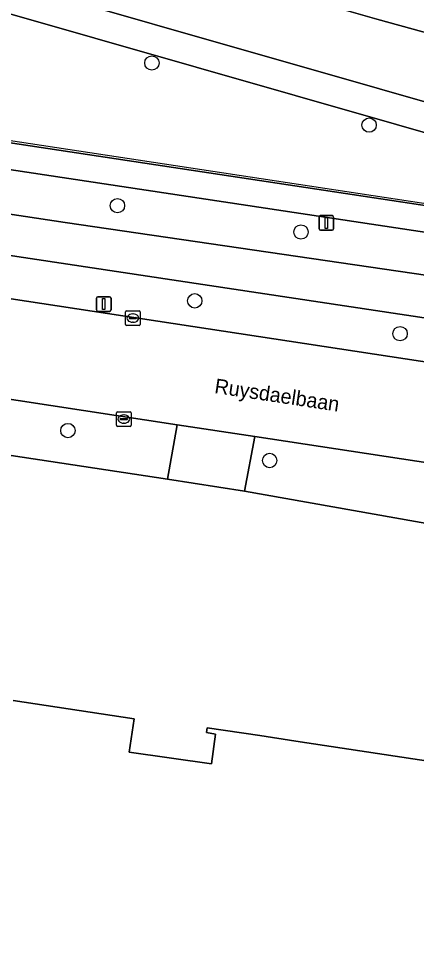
# Model space of a CAD drawing. Extents: x 163008 to 163854, y 382777 to 383982.
# Drawn here: x 163583.3 to 163610.4, y 382929.1 to 382991.6 of the extents above; entities that cross this region are included whole.
import ezdxf

# ---------------------------------------------------------------- set-up
doc = ezdxf.new("R2010")
doc.units = 0
for name, color, linetype in [('IMGEO_Berm_groen', 7, 'Continuous'), ('IMGEO_Boom', 7, 'Continuous'), ('IMGEO_Erf', 7, 'Continuous'), ('IMGEO_Fietspad_gesloten', 7, 'Continuous'), ('IMGEO_Groenvoorziening', 7, 'Continuous'), ('IMGEO_Hek', 7, 'Continuous'), ('IMGEO_Kolk', 7, 'Continuous'), ('IMGEO_Lichtmast', 7, 'Continuous'), ('IMGEO_Openbare_ruimte_label', 7, 'Continuous'), ('IMGEO_Pand', 7, 'Continuous'), ('IMGEO_Rijbaan_lokaal_gesloten', 7, 'Continuous'), ('IMGEO_Voetpad_gesloten', 7, 'Continuous'), ('IMGEO_Voetpad_open', 7, 'Continuous')]:
    doc.layers.add(name, color=color, linetype=linetype)

msp = doc.modelspace()

# ---------------------------------------------------------------- linework, layer by layer
at = {"layer": 'IMGEO_Berm_groen'}
for points in [[(163543.424, 382987.221), (163544.618, 382984.04), (163586.506, 382977.714), (163617.09, 382973.246)], [(163636.061, 382977.511), (163623.611, 382975.155), (163543.424, 382987.221)], [(163613.517, 382970.829), (163535.899, 382982.51), (163535.102, 382981.749), (163534.742, 382980.793)], [(163535.444, 382979.722), (163617.533, 382967.225), (163620.509, 382966.927)]]:
    msp.add_lwpolyline(points, dxfattribs=at)
at = {"layer": 'IMGEO_Boom'}
for centre in [(163592.412, 382988.557), (163607.198, 382984.331), (163590.07, 382978.854), (163602.56, 382977.06), (163595.331, 382972.38), (163609.302, 382970.147), (163586.696, 382963.558), (163600.426, 382961.521)]:
    msp.add_circle(centre, 0.489, dxfattribs=at)
at = {"layer": 'IMGEO_Erf'}
msp.add_lwpolyline([(163582.963, 382945.196), (163591.206, 382943.949), (163590.876, 382941.687), (163596.466, 382940.9), (163596.75, 382942.917), (163596.12, 382943.015), (163596.147, 382943.182), (163596.173, 382943.346), (163599.763, 382942.813), (163602.213, 382942.44), (163612.574, 382940.867), (163614.959, 382956.568), (163598.719, 382959.447), (163593.467, 382960.242), (163569.919, 382963.81)], dxfattribs=at)
at = {"layer": 'IMGEO_Fietspad_gesloten'}
for points in [[(163617.09, 382973.246), (163586.506, 382977.714), (163544.618, 382984.04), (163541.477, 382984.514), (163486.6, 382992.801), (163428.914, 383001.629), (163426.083, 383002.018), (163341.665, 383014.986), (163340.004, 383015.426), (163335.408, 383017.05), (163332.11, 383018.101), (163328.736, 383018.876), (163327.116, 383019.173), (163322.281, 383020.078), (163261.942, 383031.619), (163259.432, 383032.112), (163254.513, 383033.076), (163252.6, 383033.489), (163238.283, 383036.725), (163237.872, 383034.497), (163244.23, 383033.069)], [(163534.742, 382980.793), (163535.102, 382981.749), (163535.899, 382982.51), (163613.517, 382970.829)]]:
    msp.add_lwpolyline(points, dxfattribs=at)
at = {"layer": 'IMGEO_Groenvoorziening'}
for points in [[(163500, 383017.548), (163439.987, 383034.274), (163435.674, 383035.631), (163434.243, 383033.983), (163436.817, 383033.173), (163439.417, 383032.355), (163499.457, 383015.622), (163561.236, 382998.076), (163622.699, 382980.484), (163631.052, 382978.35), (163636.077, 382979.286), (163633.521, 382979.785), (163623.223, 382982.416), (163561.785, 383000)], [(163499.457, 383015.622), (163439.417, 383032.355), (163436.817, 383033.173), (163442.951, 383020.615), (163443.083, 383020.345), (163541.493, 382992.365), (163542.689, 382989.179), (163623.595, 382976.962), (163631.052, 382978.35), (163622.699, 382980.484), (163561.236, 382998.076)]]:
    msp.add_lwpolyline(points, close=True, dxfattribs=at)
for points in [[(163561.785, 383000), (163623.223, 382982.416), (163633.521, 382979.785), (163636.077, 382979.286), (163638.392, 382978.834), (163642.423, 382978.483), (163647.102, 382978.579), (163650.066, 382978.92), (163656.453, 382980.396), (163662.351, 382982.342), (163669.098, 382985.724), (163676.763, 382991.276), (163678.367, 382992.808)], [(163666.166, 382989.469), (163662.331, 382987.347), (163659.714, 382986.261), (163657.869, 382985.594), (163655.925, 382985.108), (163655.31, 382984.883), (163654.322, 382984.596), (163652.784, 382984.314), (163651.707, 382984.043), (163650.806, 382983.945), (163649.375, 382983.674), (163648.571, 382983.52), (163646.556, 382983.428), (163645.295, 382983.428), (163641.035, 382983.428), (163636.396, 382983.831), (163634.386, 382984.269), (163631.243, 382984.903), (163630.027, 382985.162), (163626.11, 382986.382), (163625.057, 382986.692), (163621.804, 382987.65), (163607.732, 382991.53), (163595.01, 382995.175)]]:
    msp.add_lwpolyline(points, dxfattribs=at)
at = {"layer": 'IMGEO_Hek'}
for points in [[(163636.077, 382979.286), (163633.521, 382979.785), (163623.223, 382982.416), (163561.785, 383000), (163500, 383017.548), (163439.987, 383034.274), (163435.674, 383035.631)], [(163542.58, 382989.38), (163614.059, 382978.551), (163617.025, 382978.102), (163623.63, 382977.101)]]:
    msp.add_lwpolyline(points, dxfattribs=at)
at = {"layer": 'IMGEO_Kolk'}
for p, q in [((163590.619, 382970.78), (163590.619, 382971.632)), ((163590.694, 382971.706), (163591.546, 382971.706)), ((163591.107, 382971.486), (163591.132, 382971.486)), ((163591.62, 382971.632), (163591.62, 382970.78)), ((163591.546, 382970.706), (163590.694, 382970.706)), ((163590.878, 382971.2), (163590.878, 382971.212)), ((163591.316, 382971.163), (163590.918, 382971.163)), ((163590.921, 382971.249), (163591.319, 382971.249)), ((163591.13, 382970.926), (163591.105, 382970.926)), ((163591.362, 382971.212), (163591.362, 382971.2)), ((163590.005, 382963.914), (163590.005, 382964.766)), ((163590.08, 382964.84), (163590.932, 382964.84)), ((163590.493, 382964.62), (163590.518, 382964.62)), ((163591.006, 382964.766), (163591.006, 382963.914)), ((163590.932, 382963.84), (163590.08, 382963.84)), ((163590.264, 382964.334), (163590.264, 382964.346)), ((163590.702, 382964.297), (163590.304, 382964.297)), ((163590.307, 382964.383), (163590.705, 382964.383)), ((163590.516, 382964.06), (163590.491, 382964.06)), ((163590.748, 382964.346), (163590.748, 382964.334))]:
    msp.add_line(p, q, dxfattribs=at)
for points in [[(163590.619, 382970.78), (163590.619, 382971.632)], [(163590.694, 382971.706), (163591.546, 382971.706)], [(163591.62, 382971.632), (163591.62, 382970.78)], [(163591.546, 382970.706), (163590.694, 382970.706)], [(163590.005, 382963.914), (163590.005, 382964.766)], [(163590.08, 382964.84), (163590.932, 382964.84)], [(163591.006, 382964.766), (163591.006, 382963.914)], [(163590.932, 382963.84), (163590.08, 382963.84)]]:
    msp.add_lwpolyline(points, dxfattribs=at)
for centre, radius, start, end in [((163590.696, 382971.63), 0.0765, 91.55205, 178.44795), ((163590.696, 382971.63), 0.0765, 91.55205, 178.44795), ((163591.544, 382971.63), 0.0765, 1.55205, 88.44795), ((163591.544, 382971.63), 0.0765, 1.55205, 88.44795), ((163590.696, 382970.782), 0.0765, 181.55205, 268.44795), ((163590.696, 382970.782), 0.0765, 181.55205, 268.44795), ((163590.918, 382971.209), 0.0403, 85.87752, 175.75265), ((163590.915, 382971.199), 0.0366, 178.93798, 274.71019), ((163591.319, 382971.206), 0.043, 264.86636, 352.45326), ((163591.323, 382971.211), 0.0386, 1.73085, 96.63898), ((163591.544, 382970.782), 0.0765, 271.55205, 358.44795), ((163591.544, 382970.782), 0.0765, 271.55205, 358.44795), ((163590.082, 382964.764), 0.0765, 91.55205, 178.44795), ((163590.082, 382964.764), 0.0765, 91.55205, 178.44795), ((163590.93, 382964.764), 0.0765, 1.55205, 88.44795), ((163590.93, 382964.764), 0.0765, 1.55205, 88.44795), ((163590.082, 382963.916), 0.0765, 181.55205, 268.44795), ((163590.082, 382963.916), 0.0765, 181.55205, 268.44795), ((163590.304, 382964.343), 0.0403, 85.87752, 175.75265), ((163590.301, 382964.333), 0.0366, 178.93798, 274.71019), ((163590.705, 382964.34), 0.043, 264.86636, 352.45326), ((163590.709, 382964.345), 0.0386, 1.73085, 96.63898), ((163590.93, 382963.916), 0.0765, 271.55205, 358.44795), ((163590.93, 382963.916), 0.0765, 271.55205, 358.44795)]:
    msp.add_arc(centre, radius, start, end, dxfattribs=at)
for centre, major_axis, ratio, start_param, end_param in [((163591.106, 382971.206), (-0.387, 0.002), 0.722429, 4.712389, 7.853982), ((163591.131, 382971.206), (-0.39, 0.002), 0.717154, 1.570796, 4.712389), ((163590.492, 382964.34), (-0.387, 0.002), 0.722429, 4.712389, 7.853982), ((163590.517, 382964.34), (-0.39, 0.002), 0.717154, 1.570796, 4.712389)]:
    msp.add_ellipse(centre, major_axis=major_axis, ratio=ratio, start_param=start_param, end_param=end_param, dxfattribs=at)
at = {"layer": 'IMGEO_Lichtmast'}
for p, q in [((163603.79, 382977.277), (163603.79, 382978.077)), ((163603.79, 382978.077), (163603.79, 382977.277)), ((163603.89, 382978.177), (163604.68, 382978.177)), ((163604.68, 382978.177), (163603.89, 382978.177)), ((163604.78, 382978.077), (163604.78, 382977.277)), ((163604.78, 382977.277), (163604.78, 382978.077)), ((163604.68, 382977.177), (163603.89, 382977.177)), ((163603.89, 382977.177), (163604.68, 382977.177)), ((163588.643, 382971.763), (163588.643, 382972.563)), ((163588.643, 382972.563), (163588.643, 382971.763)), ((163588.743, 382972.663), (163589.533, 382972.663)), ((163589.533, 382972.663), (163588.743, 382972.663)), ((163589.633, 382972.563), (163589.633, 382971.763)), ((163589.633, 382971.763), (163589.633, 382972.563)), ((163589.533, 382971.663), (163588.743, 382971.663)), ((163588.743, 382971.663), (163589.533, 382971.663))]:
    msp.add_line(p, q, dxfattribs=at)
for points in [[(163604.21, 382978.052), (163604.36, 382978.052), (163604.36, 382977.302), (163604.21, 382977.302), (163604.21, 382978.052)], [(163589.063, 382972.538), (163589.213, 382972.538), (163589.213, 382971.788), (163589.063, 382971.788), (163589.063, 382972.538)]]:
    msp.add_lwpolyline(points, dxfattribs=at)
for centre, start, end in [((163603.89, 382978.077), 90, 180), ((163603.89, 382978.077), 90, 180), ((163604.68, 382978.077), 0, 90), ((163604.68, 382978.077), 360, 90), ((163603.89, 382977.277), 180, 270), ((163603.89, 382977.277), 180, 270), ((163604.68, 382977.277), 270, 0), ((163604.68, 382977.277), 270, 0), ((163588.743, 382972.563), 90, 180), ((163588.743, 382972.563), 90, 180), ((163589.533, 382972.563), 0, 90), ((163589.533, 382972.563), 360, 90), ((163588.743, 382971.763), 180, 270), ((163588.743, 382971.763), 180, 270), ((163589.533, 382971.763), 270, 0), ((163589.533, 382971.763), 270, 0)]:
    msp.add_arc(centre, 0.1, start, end, dxfattribs=at)
at = {"layer": 'IMGEO_Pand'}
msp.add_lwpolyline([(163630.658, 382894.541), (163637.177, 382937.125), (163634.71, 382937.499), (163632.279, 382937.867), (163621.912, 382939.445), (163621.646, 382939.485), (163620.226, 382930.143), (163611.422, 382931.48), (163612.842, 382940.823), (163612.574, 382940.867), (163602.213, 382942.44), (163599.763, 382942.813), (163596.173, 382943.346), (163596.147, 382943.182), (163596.12, 382943.015), (163596.75, 382942.917), (163596.466, 382940.9), (163590.876, 382941.687), (163591.206, 382943.949), (163582.963, 382945.196)], dxfattribs=at)
at = {"layer": 'IMGEO_Rijbaan_lokaal_gesloten'}
for points in [[(163292.545, 383009.569), (163296.84, 383008.817), (163304.96, 383007.61), (163321.045, 383005.203), (163329.509, 383003.951), (163334.952, 383003.075), (163339.568, 383002.444), (163411.931, 382991.584), (163416.286, 382990.97), (163423.758, 382989.792), (163438.655, 382987.556), (163481.173, 382981.103), (163506.122, 382977.311), (163550.446, 382970.596), (163562.809, 382968.717), (163570.543, 382967.542), (163594.132, 382963.957), (163599.415, 382963.154), (163615.953, 382960.64), (163617.8, 382960.359)], [(163620.509, 382966.927), (163617.533, 382967.225), (163535.444, 382979.722), (163530.764, 382980.419), (163493.409, 382986.066), (163488.831, 382986.752), (163415.02, 382997.894), (163410.269, 382998.605), (163404.987, 382999.481), (163336.344, 383009.715)]]:
    msp.add_lwpolyline(points, dxfattribs=at)
at = {"layer": 'IMGEO_Voetpad_gesloten'}
msp.add_lwpolyline([(163595.01, 382995.175), (163607.732, 382991.53), (163621.804, 382987.65), (163625.057, 382986.692), (163626.11, 382986.382), (163630.027, 382985.162), (163631.243, 382984.903), (163634.386, 382984.269), (163636.396, 382983.831), (163641.035, 382983.428), (163645.295, 382983.428), (163646.556, 382983.428), (163648.571, 382983.52), (163649.375, 382983.674), (163650.806, 382983.945), (163651.707, 382984.043), (163652.784, 382984.314), (163654.322, 382984.596), (163655.31, 382984.883), (163655.925, 382985.108), (163657.869, 382985.594), (163659.714, 382986.261), (163662.331, 382987.347), (163666.166, 382989.469)], dxfattribs=at)
at = {"layer": 'IMGEO_Voetpad_open'}
msp.add_lwpolyline([(163678.367, 382992.808), (163676.763, 382991.276), (163669.098, 382985.724), (163662.351, 382982.342), (163656.453, 382980.396), (163650.066, 382978.92), (163647.102, 382978.579), (163642.423, 382978.483), (163638.392, 382978.834), (163636.077, 382979.286), (163631.052, 382978.35), (163623.595, 382976.962), (163542.689, 382989.179), (163543.424, 382987.221), (163623.611, 382975.155), (163636.061, 382977.511)], dxfattribs=at)
for points in [[(163570.543, 382967.542), (163569.919, 382963.81), (163593.467, 382960.242), (163594.132, 382963.957)], [(163598.719, 382959.447), (163599.415, 382963.154), (163594.132, 382963.957), (163593.467, 382960.242)], [(163615.226, 382956.521), (163615.342, 382956.5), (163615.953, 382960.64), (163599.415, 382963.154), (163598.719, 382959.447), (163614.959, 382956.568)]]:
    msp.add_lwpolyline(points, close=True, dxfattribs=at)

# ---------------------------------------------------------------- texts
at = {"layer": 'IMGEO_Openbare_ruimte_label'}
msp.add_text('Ruysdaelbaan', height=1, rotation=351.43241, dxfattribs=at).set_placement((163596.632, 382966.116))

doc.saveas('drawing.dxf')
